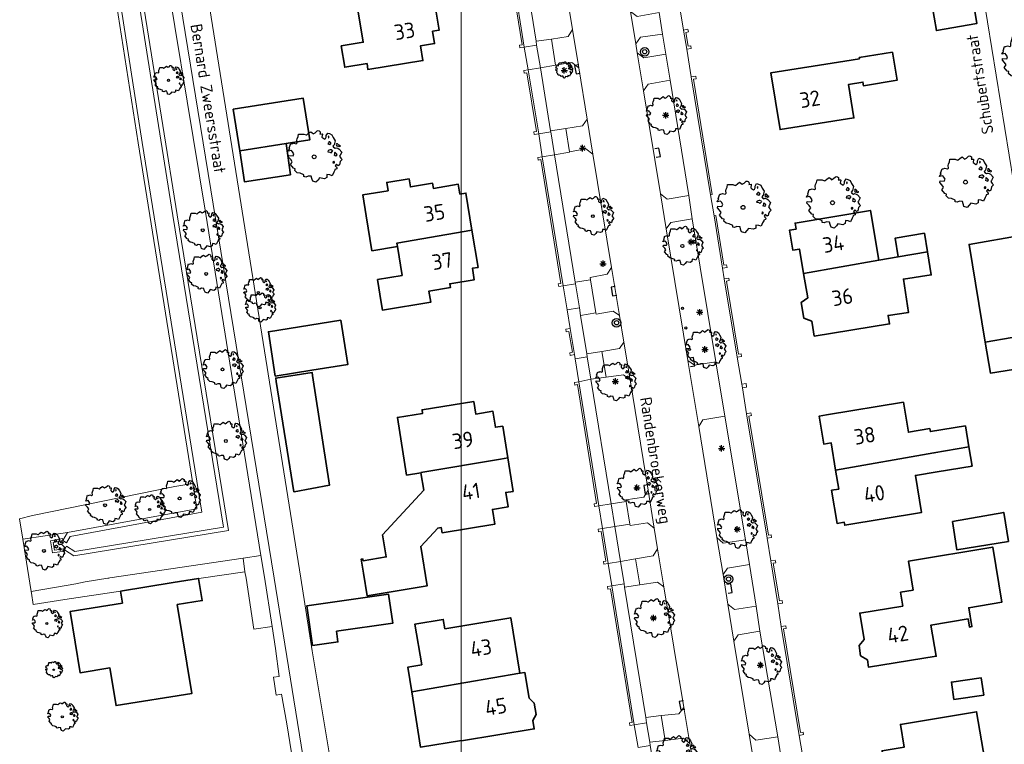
# Model space of a CAD drawing. Header units: metres. Extents: x 152391 to 157968, y 462336 to 467280.
# Tile 502 of 656: x 156110 to 156225, y 462981 to 463065. Entities that reach past the tile are written whole.
import ezdxf
from ezdxf.enums import TextEntityAlignment as Align

# ---------------------------------------------------------------- set-up
doc = ezdxf.new("R2010")
doc.units = ezdxf.units.M
doc.header["$LTSCALE"] = 0.75
doc.layers.get('0').update_dxf_attribs({"lineweight": 25})
for name, color, linetype, lineweight in [('B-GV-GR-BOOM-S', 252, 'Continuous', 25), ('B-RO-GR-BEPLANTING_CULTUUR_BODEMBEDEKKER-GV', 251, 'Continuous', 18), ('B-RO-GR-BEPLANTING_CULTUUR_BOSPLANTSOEN-GV', 251, 'Continuous', 18), ('B-RO-IE-TERREINAFSCHEIDING_KUNSTMATIG_MUUR-GV', 251, 'Continuous', 18), ('B-RO-OG-BEBOUWING-GV', 6, 'Continuous', 35), ('B-RO-OG-BEBOUWING-T18', 1, 'Continuous', 18), ('B-RO-OG-TERREIN_CULTUURSCHEIDING-GV', 251, 'Continuous', 18), ('B-RO-OG-WATER-GV', 251, 'Continuous', 18), ('B-RO-VH-VERHARDING_ASFALT-GV', 251, 'Continuous', 18), ('B-RO-VH-VERHARDING_BETONSTRAATSTEEN-GV', 251, 'Continuous', 18), ('B-RO-VH-VERHARDING_STRAATBAKSTEEN-GV', 251, 'Continuous', 18), ('B-RO-VH-VERHARDING_TEGEL-GV', 251, 'Continuous', 18), ('B-WE-OG-TOPOGRAFIE-T18', 1, 'Continuous', 18)]:
    doc.layers.add(name, color=color, linetype=linetype, lineweight=lineweight)
for name, color, linetype in [('S08_TROTTOIRKOLK', 251, 'Continuous'), ('TOPO_AFSLUITPAAL', 251, 'Continuous'), ('TOPO_BOOM', 251, 'Continuous'), ('TOPO_LICHTMAST', 251, 'Continuous')]:
    doc.layers.add(name, color=color, linetype=linetype)
doc.layers.add('X-XX-AL-TEKENBLAD_HULPLIJN-G', color=7, linetype='Continuous', lineweight=18, plot=False)
doc.styles.add('NLCS-ISO-M200-T18', font='NLCS-ISO.ttf', dxfattribs={"height": 360})

# ---------------------------------------------------------------- blocks, each defined once
blk = doc.blocks.new('Q26')
at = {"color": 0, "linetype": 'ByBlock'}
for p, q in [((-0.37, 0), (0.37, 0)), ((0.262, -0.262), (-0.261, 0.261)), ((0, -0.37), (0, 0.37))]:
    blk.add_line(p, q, dxfattribs=at)
blk.add_lwpolyline([(-0.261, -0.261), (0, 0), (0.261, 0.261)], dxfattribs=at)
blk = doc.blocks.new('Q21')
at = {"color": 0, "linetype": 'ByBlock'}
for radius in [0.5, 0.25]:
    blk.add_circle((0, 0), radius, dxfattribs=at)
blk = doc.blocks.new('S08')
at = {"color": 0, "linetype": 'ByBlock'}
blk.add_lwpolyline([(-0.5, 0), (-0.5, -0.5), (0.5, -0.5), (0.5, 0)], dxfattribs=at)
blk = doc.blocks.new('Q34')
at = {"color": 0, "linetype": 'ByBlock'}
blk.add_circle((0, 0), 0.125, dxfattribs=at)
blk = doc.blocks.new('SGR-BOOM_0_10')
at = {"linetype": 'Continuous'}
for p, q in [((-0.96, 0.21), (-0.93, 0.27)), ((-0.84, 0.23), (-0.96, 0.21)), ((-0.94, -0.02), (-0.94, 0.05)), ((-0.94, 0.05), (-0.78, 0.04)), ((-0.93, 0.27), (-0.9, 0.3)), ((-0.92, 0.33), (-0.86, 0.49)), ((-0.9, 0.3), (-0.92, 0.33)), ((-0.86, 0.49), (-0.82, 0.48)), ((-0.8, 0.19), (-0.84, 0.23)), ((-0.82, 0.48), (-0.75, 0.51)), ((-0.75, 0.1), (-0.8, 0.19)), ((-0.78, 0.04), (-0.75, 0.1)), ((-0.75, 0.51), (-0.66, 0.48)), ((-0.66, 0.48), (-0.63, 0.52)), ((-0.64, 0.61), (-0.62, 0.67)), ((-0.63, 0.52), (-0.64, 0.61)), ((-0.62, 0.67), (-0.59, 0.75)), ((-0.59, 0.75), (-0.57, 0.84)), ((-0.57, 0.84), (-0.38, 0.84)), ((-0.38, 0.84), (-0.29, 0.81)), ((-0.29, 0.81), (-0.26, 0.82)), ((-0.26, 0.82), (-0.21, 0.87)), ((-0.21, 0.87), (-0.13, 0.93)), ((-0.13, 0.93), (-0.07, 0.89)), ((-0.07, 0.89), (-0.04, 0.85)), ((-0.04, 0.85), (0.04, 0.89)), ((0.04, 0.89), (0.12, 0.96)), ((0.12, 0.96), (0.15, 0.97)), ((0.15, 0.97), (0.19, 0.95)), ((0.19, 0.95), (0.22, 0.93)), ((0.23, 0.86), (0.21, 0.84)), ((0.21, 0.84), (0.3, 0.85)), ((0.22, 0.93), (0.23, 0.86)), ((0.3, 0.83), (0.29, 0.72)), ((0.29, 0.72), (0.32, 0.7)), ((0.3, 0.85), (0.3, 0.83)), ((0.32, 0.7), (0.39, 0.65)), ((0.39, 0.65), (0.42, 0.68)), ((0.42, 0.68), (0.45, 0.72)), ((0.44, 0.79), (0.5, 0.88)), ((0.45, 0.72), (0.44, 0.79)), ((0.5, 0.88), (0.57, 0.86)), ((0.53, 0.51), (0.5, 0.49)), ((0.5, 0.49), (0.52, 0.46)), ((0.52, 0.23), (0.5, 0.19)), ((0.5, 0.19), (0.58, 0.18)), ((0.55, 0.77), (0.52, 0.75)), ((0.52, 0.75), (0.53, 0.7)), ((0.52, 0.46), (0.55, 0.47)), ((0.59, 0.26), (0.52, 0.23)), ((0.53, 0.7), (0.54, 0.7)), ((0.55, 0.55), (0.53, 0.51)), ((0.54, 0.71), (0.55, 0.77)), ((0.58, 0.55), (0.55, 0.55)), ((0.55, 0.47), (0.58, 0.44)), ((0.57, 0.86), (0.65, 0.82)), ((0.61, 0.53), (0.58, 0.55)), ((0.58, 0.44), (0.61, 0.47)), ((0.58, 0.18), (0.63, 0.14)), ((0.63, 0.26), (0.59, 0.26)), ((0.63, 0.49), (0.61, 0.53)), ((0.61, 0.47), (0.63, 0.49)), ((0.68, 0.22), (0.63, 0.26)), ((0.63, 0.14), (0.68, 0.21)), ((0.65, 0.82), (0.7, 0.71)), ((0.68, 0.21), (0.7, 0.23)), ((0.74, 0.45), (0.69, 0.39)), ((0.69, 0.39), (0.72, 0.35)), ((0.7, 0.71), (0.78, 0.59)), ((0.72, 0.35), (0.78, 0.32)), ((0.78, 0.59), (0.74, 0.45)), ((0.76, 0.1), (0.74, 0.06)), ((0.81, 0.03), (0.74, 0.06)), ((0.8, 0.13), (0.76, 0.17)), ((0.76, 0.17), (0.76, 0.13)), ((0.76, 0.13), (0.76, 0.1)), ((0.78, 0.32), (0.81, 0.33)), ((0.83, 0.11), (0.8, 0.13)), ((0.83, 0.48), (0.81, 0.46)), ((0.81, 0.46), (0.82, 0.42)), ((0.81, 0.33), (0.88, 0.32)), ((0.81, 0.03), (0.85, 0.08)), ((0.82, 0.42), (0.86, 0.39)), ((0.87, 0.48), (0.83, 0.48)), ((0.85, 0.08), (0.83, 0.11)), ((0.86, 0.41), (0.92, 0.38)), ((0.86, 0.39), (0.87, 0.41)), ((0.91, 0.43), (0.87, 0.48)), ((0.88, 0.32), (0.92, 0.29)), ((0.97, 0.4), (0.91, 0.43)), ((0.92, 0.38), (0.97, 0.4)), ((0.92, 0.29), (1.02, 0.18)), ((0.97, 0.06), (0.94, 0.02)), ((0.94, 0.02), (0.99, -0.05)), ((1.02, 0.18), (0.97, 0.06)), ((-0.87, -0.1), (-0.94, -0.02)), ((-0.81, -0.18), (-0.87, -0.1)), ((-0.87, -0.28), (-0.84, -0.24)), ((-0.76, -0.42), (-0.87, -0.28)), ((-0.84, -0.24), (-0.81, -0.18)), ((-0.7, -0.44), (-0.76, -0.42)), ((-0.72, -0.51), (-0.7, -0.44)), ((-0.62, -0.59), (-0.72, -0.51)), ((-0.51, -0.61), (-0.62, -0.59)), ((-0.38, -0.66), (-0.51, -0.61)), ((-0.38, -0.73), (-0.38, -0.66)), ((-0.31, -0.75), (-0.38, -0.73)), ((-0.23, -0.71), (-0.31, -0.75)), ((-0.11, -0.72), (-0.23, -0.71)), ((-0.09, -0.8), (-0.11, -0.72)), ((-0.07, -0.84), (-0.09, -0.8)), ((-0.05, -0.9), (-0.07, -0.84)), ((0.06, -0.94), (-0.05, -0.9)), ((0.14, -0.86), (0.06, -0.94)), ((0.2, -0.77), (0.14, -0.86)), ((0.38, -0.81), (0.2, -0.77)), ((0.47, -0.76), (0.38, -0.81)), ((0.47, -0.65), (0.47, -0.76)), ((0.58, -0.66), (0.47, -0.65)), ((0.66, -0.7), (0.58, -0.66)), ((0.72, -0.57), (0.66, -0.7)), ((0.72, -0.16), (0.7, -0.2)), ((0.7, -0.2), (0.7, -0.24)), ((0.71, -0.24), (0.75, -0.23)), ((0.75, -0.19), (0.72, -0.16)), ((0.76, -0.5), (0.72, -0.57)), ((0.75, -0.23), (0.75, -0.19)), ((0.77, -0.47), (0.76, -0.5)), ((0.83, -0.45), (0.77, -0.47)), ((0.82, -0.27), (0.78, -0.33)), ((0.78, -0.33), (0.8, -0.36)), ((0.8, -0.36), (0.84, -0.4)), ((0.89, -0.33), (0.82, -0.27)), ((0.84, -0.4), (0.83, -0.45)), ((0.93, -0.29), (0.89, -0.33)), ((0.95, -0.24), (0.93, -0.29)), ((0.97, -0.17), (0.95, -0.24)), ((1.04, -0.1), (0.97, -0.17)), ((0.99, -0.05), (1.04, -0.1))]:
    blk.add_line(p, q, dxfattribs=at)
blk.add_circle((0, 0), 0.0711, dxfattribs=at)
blk = doc.blocks.new('SGR-BOOM_21_30')
at = {"linetype": 'Continuous'}
for p, q in [((-1.13, 1.09), (-1.11, 1.19)), ((-1.11, 1.19), (-1.05, 1.33)), ((-1.05, 1.33), (-1.02, 1.5)), ((-1.02, 1.5), (-0.67, 1.5)), ((-0.67, 1.5), (-0.52, 1.43)), ((-0.52, 1.43), (-0.47, 1.45)), ((-0.47, 1.45), (-0.37, 1.55)), ((-0.37, 1.55), (-0.23, 1.65)), ((-0.23, 1.65), (-0.13, 1.58)), ((-0.13, 1.58), (-0.06, 1.52)), ((-0.06, 1.52), (0.07, 1.58)), ((0.07, 1.58), (0.2, 1.71)), ((0.2, 1.71), (0.26, 1.73)), ((0.26, 1.73), (0.33, 1.7)), ((0.33, 1.7), (0.39, 1.65)), ((0.4, 1.53), (0.38, 1.5)), ((0.38, 1.5), (0.53, 1.52)), ((0.39, 1.65), (0.4, 1.53)), ((0.54, 1.48), (0.51, 1.29)), ((0.51, 1.29), (0.57, 1.24)), ((0.53, 1.52), (0.54, 1.48)), ((0.57, 1.24), (0.69, 1.15)), ((0.69, 1.15), (0.75, 1.2)), ((0.75, 1.2), (0.8, 1.29)), ((0.79, 1.4), (0.89, 1.56)), ((0.8, 1.29), (0.79, 1.4)), ((0.89, 1.56), (1.02, 1.53)), ((0.97, 1.37), (0.93, 1.33)), ((0.93, 1.33), (0.95, 1.25)), ((0.95, 1.25), (0.96, 1.24)), ((0.96, 1.27), (0.97, 1.37)), ((1.02, 1.53), (1.16, 1.45)), ((1.16, 1.45), (1.25, 1.27)), ((1.25, 1.27), (1.38, 1.06)), ((-1.7, 0.37), (-1.66, 0.48)), ((-1.49, 0.41), (-1.7, 0.37)), ((-1.68, -0.03), (-1.67, 0.09)), ((-1.67, 0.09), (-1.39, 0.07)), ((-1.66, 0.48), (-1.6, 0.53)), ((-1.63, 0.58), (-1.53, 0.87)), ((-1.6, 0.53), (-1.63, 0.58)), ((-1.53, 0.87), (-1.46, 0.86)), ((-1.42, 0.33), (-1.49, 0.41)), ((-1.46, 0.86), (-1.34, 0.91)), ((-1.33, 0.18), (-1.42, 0.33)), ((-1.39, 0.07), (-1.33, 0.18)), ((-1.34, 0.91), (-1.18, 0.86)), ((-1.18, 0.86), (-1.12, 0.92)), ((-1.12, 0.92), (-1.13, 1.09)), ((0.94, 0.91), (0.89, 0.87)), ((0.89, 0.87), (0.93, 0.83)), ((0.93, 0.41), (0.89, 0.33)), ((0.89, 0.33), (1.03, 0.32)), ((0.93, 0.83), (0.98, 0.84)), ((1.05, 0.46), (0.93, 0.41)), ((0.97, 0.97), (0.94, 0.91)), ((1.03, 0.97), (0.97, 0.97)), ((0.98, 0.84), (1.03, 0.78)), ((1.08, 0.94), (1.03, 0.97)), ((1.03, 0.78), (1.08, 0.84)), ((1.03, 0.32), (1.11, 0.25)), ((1.11, 0.46), (1.05, 0.46)), ((1.12, 0.87), (1.08, 0.94)), ((1.08, 0.84), (1.12, 0.87)), ((1.22, 0.4), (1.11, 0.46)), ((1.11, 0.25), (1.2, 0.37)), ((1.2, 0.37), (1.24, 0.41)), ((1.32, 0.79), (1.23, 0.69)), ((1.23, 0.69), (1.27, 0.63)), ((1.27, 0.63), (1.38, 0.56)), ((1.34, 0.18), (1.31, 0.1)), ((1.43, 0.05), (1.31, 0.1)), ((1.38, 1.06), (1.32, 0.79)), ((1.36, 0.3), (1.34, 0.23)), ((1.34, 0.23), (1.34, 0.18)), ((1.43, 0.23), (1.36, 0.3)), ((1.38, 0.56), (1.44, 0.6)), ((1.47, 0.2), (1.43, 0.23)), ((1.43, 0.05), (1.51, 0.14)), ((1.47, 0.86), (1.44, 0.81)), ((1.44, 0.81), (1.46, 0.74)), ((1.44, 0.6), (1.57, 0.56)), ((1.46, 0.74), (1.53, 0.69)), ((1.54, 0.86), (1.47, 0.86)), ((1.51, 0.14), (1.47, 0.2)), ((1.53, 0.73), (1.64, 0.68)), ((1.53, 0.69), (1.54, 0.73)), ((1.62, 0.76), (1.54, 0.86)), ((1.57, 0.56), (1.64, 0.51)), ((1.73, 0.71), (1.62, 0.76)), ((1.64, 0.68), (1.73, 0.71)), ((1.64, 0.51), (1.81, 0.32)), ((1.72, 0.1), (1.67, 0.04)), ((1.67, 0.04), (1.76, -0.09)), ((1.81, 0.32), (1.72, 0.1)), ((-1.54, -0.18), (-1.68, -0.03)), ((-1.55, -0.51), (-1.49, -0.42)), ((-1.35, -0.75), (-1.55, -0.51)), ((-1.44, -0.32), (-1.54, -0.18)), ((-1.49, -0.42), (-1.44, -0.32)), ((-1.25, -0.78), (-1.35, -0.75)), ((-1.27, -0.9), (-1.25, -0.78)), ((-1.11, -1.05), (-1.27, -0.9)), ((-0.91, -1.08), (-1.11, -1.05)), ((-0.67, -1.18), (-0.91, -1.08)), ((1.29, -1.01), (1.18, -1.24)), ((1.29, -0.29), (1.24, -0.36)), ((1.24, -0.36), (1.25, -0.42)), ((1.26, -0.42), (1.33, -0.41)), ((1.33, -0.34), (1.29, -0.29)), ((1.36, -0.88), (1.29, -1.01)), ((1.33, -0.41), (1.33, -0.34)), ((1.37, -0.83), (1.36, -0.88)), ((1.48, -0.8), (1.37, -0.83)), ((1.46, -0.47), (1.39, -0.59)), ((1.39, -0.59), (1.43, -0.64)), ((1.43, -0.64), (1.5, -0.7)), ((1.58, -0.59), (1.46, -0.47)), ((1.5, -0.7), (1.48, -0.8)), ((1.66, -0.52), (1.58, -0.59)), ((1.68, -0.42), (1.66, -0.52)), ((1.72, -0.31), (1.68, -0.42)), ((1.84, -0.18), (1.72, -0.31)), ((1.76, -0.09), (1.84, -0.18)), ((-0.68, -1.29), (-0.67, -1.18)), ((-0.55, -1.33), (-0.68, -1.29)), ((-0.4, -1.26), (-0.55, -1.33)), ((-0.19, -1.28), (-0.4, -1.26)), ((-0.16, -1.43), (-0.19, -1.28)), ((-0.13, -1.49), (-0.16, -1.43)), ((-0.1, -1.61), (-0.13, -1.49)), ((0.11, -1.67), (-0.1, -1.61)), ((0.25, -1.52), (0.11, -1.67)), ((0.36, -1.38), (0.25, -1.52)), ((0.68, -1.44), (0.36, -1.38)), ((0.83, -1.36), (0.68, -1.44)), ((0.84, -1.16), (0.83, -1.36)), ((1.03, -1.18), (0.84, -1.16)), ((1.18, -1.24), (1.03, -1.18))]:
    blk.add_line(p, q, dxfattribs=at)
blk.add_circle((0, 0), 0.126, dxfattribs=at)
blk = doc.blocks.new('SGR-BOOM_31_50')
at = {"linetype": 'Continuous'}
for p, q in [((0.27, 2.28), (0.35, 2.31)), ((0.35, 2.31), (0.44, 2.26)), ((-2.18, 0.77), (-2.04, 1.17)), ((-2.04, 1.17), (-1.94, 1.14)), ((-1.94, 1.14), (-1.79, 1.21)), ((-1.79, 1.21), (-1.57, 1.14)), ((-1.57, 1.14), (-1.49, 1.23)), ((-1.51, 1.45), (-1.48, 1.58)), ((-1.49, 1.23), (-1.51, 1.45)), ((-1.48, 1.58), (-1.4, 1.78)), ((-1.4, 1.78), (-1.36, 2)), ((-1.36, 2), (-0.89, 2)), ((-0.89, 2), (-0.69, 1.91)), ((-0.69, 1.91), (-0.63, 1.93)), ((-0.63, 1.93), (-0.49, 2.06)), ((-0.49, 2.06), (-0.3, 2.2)), ((-0.3, 2.2), (-0.18, 2.11)), ((-0.18, 2.11), (-0.08, 2.02)), ((-0.08, 2.02), (0.09, 2.11)), ((0.09, 2.11), (0.27, 2.28)), ((0.44, 2.26), (0.52, 2.2)), ((0.54, 2.04), (0.51, 2)), ((0.51, 2), (0.71, 2.02)), ((0.52, 2.2), (0.54, 2.04)), ((0.72, 1.98), (0.68, 1.71)), ((0.68, 1.71), (0.75, 1.65)), ((0.71, 2.02), (0.72, 1.98)), ((0.75, 1.65), (0.92, 1.54)), ((0.92, 1.54), (1, 1.6)), ((1, 1.6), (1.06, 1.71)), ((1.05, 1.87), (1.19, 2.09)), ((1.06, 1.71), (1.05, 1.87)), ((1.19, 2.09), (1.36, 2.04)), ((1.25, 1.21), (1.19, 1.17)), ((1.19, 1.17), (1.23, 1.1)), ((1.3, 1.82), (1.23, 1.78)), ((1.23, 1.78), (1.27, 1.67)), ((1.3, 1.3), (1.25, 1.21)), ((1.27, 1.67), (1.28, 1.65)), ((1.28, 1.69), (1.3, 1.82)), ((1.37, 1.3), (1.3, 1.3)), ((1.36, 2.04), (1.54, 1.93)), ((1.44, 1.25), (1.37, 1.3)), ((1.5, 1.17), (1.44, 1.25)), ((1.44, 1.12), (1.5, 1.17)), ((1.54, 1.93), (1.67, 1.69)), ((1.67, 1.69), (1.84, 1.41)), ((1.84, 1.41), (1.76, 1.06)), ((-2.27, 0.49), (-2.21, 0.64)), ((-1.99, 0.55), (-2.27, 0.49)), ((-2.24, -0.04), (-2.22, 0.11)), ((-2.22, 0.11), (-1.85, 0.09)), ((-2.21, 0.64), (-2.13, 0.71)), ((-2.13, 0.71), (-2.18, 0.77)), ((-1.9, 0.44), (-1.99, 0.55)), ((-1.77, 0.25), (-1.9, 0.44)), ((-1.85, 0.09), (-1.77, 0.25)), ((1.23, 0.55), (1.19, 0.44)), ((1.19, 0.44), (1.37, 0.42)), ((1.23, 1.1), (1.31, 1.12)), ((1.4, 0.62), (1.23, 0.55)), ((1.31, 1.12), (1.37, 1.03)), ((1.37, 1.03), (1.44, 1.12)), ((1.37, 0.42), (1.48, 0.33)), ((1.48, 0.62), (1.4, 0.62)), ((1.62, 0.53), (1.48, 0.62)), ((1.48, 0.33), (1.61, 0.49)), ((1.61, 0.49), (1.65, 0.55)), ((1.76, 1.06), (1.64, 0.93)), ((1.64, 0.93), (1.7, 0.84)), ((1.7, 0.84), (1.84, 0.75)), ((1.79, 0.25), (1.75, 0.14)), ((1.91, 0.07), (1.75, 0.14)), ((1.81, 0.4), (1.79, 0.31)), ((1.79, 0.31), (1.79, 0.25)), ((1.9, 0.31), (1.81, 0.4)), ((1.84, 0.75), (1.92, 0.79)), ((1.96, 0.27), (1.9, 0.31)), ((1.91, 0.07), (2.01, 0.18)), ((1.96, 1.14), (1.92, 1.08)), ((1.92, 1.08), (1.95, 0.99)), ((1.92, 0.79), (2.09, 0.75)), ((1.95, 0.99), (2.04, 0.93)), ((2.06, 1.14), (1.96, 1.14)), ((2.01, 0.18), (1.96, 0.27)), ((2.04, 0.97), (2.18, 0.9)), ((2.04, 0.93), (2.06, 0.97)), ((2.16, 1.01), (2.06, 1.14)), ((2.09, 0.75), (2.18, 0.68)), ((2.3, 0.95), (2.16, 1.01)), ((2.18, 0.9), (2.3, 0.95)), ((2.18, 0.68), (2.41, 0.42)), ((2.29, 0.14), (2.23, 0.05)), ((2.23, 0.05), (2.35, -0.13)), ((2.41, 0.42), (2.29, 0.14)), ((-2.05, -0.24), (-2.24, -0.04)), ((-2.07, -0.67), (-1.99, -0.56)), ((-1.8, -1), (-2.07, -0.67)), ((-1.91, -0.43), (-2.05, -0.24)), ((-1.99, -0.56), (-1.91, -0.43)), ((-1.67, -1.05), (-1.8, -1)), ((-1.7, -1.2), (-1.67, -1.05)), ((1.72, -0.39), (1.65, -0.48)), ((1.65, -0.48), (1.67, -0.56)), ((1.68, -0.56), (1.78, -0.54)), ((1.78, -0.45), (1.72, -0.39)), ((1.78, -0.54), (1.78, -0.45)), ((1.82, -1.11), (1.81, -1.18)), ((1.98, -1.07), (1.82, -1.11)), ((1.95, -0.63), (1.85, -0.78)), ((1.85, -0.78), (1.9, -0.85)), ((1.9, -0.85), (1.99, -0.94)), ((2.1, -0.78), (1.95, -0.63)), ((1.99, -0.94), (1.98, -1.07)), ((2.21, -0.7), (2.1, -0.78)), ((2.24, -0.56), (2.21, -0.7)), ((2.29, -0.41), (2.24, -0.56)), ((2.46, -0.24), (2.29, -0.41)), ((2.35, -0.13), (2.46, -0.24)), ((-1.48, -1.4), (-1.7, -1.2)), ((-1.22, -1.44), (-1.48, -1.4)), ((-0.89, -1.57), (-1.22, -1.44)), ((-0.91, -1.72), (-0.89, -1.57)), ((-0.73, -1.77), (-0.91, -1.72)), ((-0.53, -1.68), (-0.73, -1.77)), ((-0.25, -1.7), (-0.53, -1.68)), ((-0.21, -1.9), (-0.25, -1.7)), ((-0.18, -1.99), (-0.21, -1.9)), ((-0.13, -2.14), (-0.18, -1.99)), ((0.15, -2.23), (-0.13, -2.14)), ((0.34, -2.03), (0.15, -2.23)), ((0.47, -1.83), (0.34, -2.03)), ((0.91, -1.92), (0.47, -1.83)), ((1.11, -1.81), (0.91, -1.92)), ((1.13, -1.55), (1.11, -1.81)), ((1.37, -1.57), (1.13, -1.55)), ((1.58, -1.66), (1.37, -1.57)), ((1.72, -1.35), (1.58, -1.66)), ((1.81, -1.18), (1.72, -1.35))]:
    blk.add_line(p, q, dxfattribs=at)
blk.add_circle((0, 0), 0.169, dxfattribs=at)
blk = doc.blocks.new('SGR-BOOM_50_100')
at = {"linetype": 'Continuous'}
for p, q in [((-1.97, 2.11), (-1.87, 2.37)), ((-1.87, 2.37), (-1.81, 2.66)), ((-1.81, 2.66), (-1.19, 2.66)), ((-1.19, 2.66), (-0.92, 2.55)), ((-0.92, 2.55), (-0.84, 2.58)), ((-0.84, 2.58), (-0.65, 2.75)), ((-0.65, 2.75), (-0.4, 2.93)), ((-0.4, 2.93), (-0.24, 2.81)), ((-0.24, 2.81), (-0.11, 2.69)), ((-0.11, 2.69), (0.12, 2.81)), ((0.12, 2.81), (0.36, 3.04)), ((0.36, 3.04), (0.47, 3.07)), ((0.47, 3.07), (0.59, 3.02)), ((0.59, 3.02), (0.69, 2.93)), ((0.72, 2.72), (0.67, 2.66)), ((0.67, 2.66), (0.94, 2.69)), ((0.69, 2.93), (0.72, 2.72)), ((0.96, 2.64), (0.9, 2.29)), ((0.94, 2.69), (0.96, 2.64)), ((1.4, 2.49), (1.58, 2.78)), ((1.42, 2.29), (1.4, 2.49)), ((1.58, 2.78), (1.81, 2.72)), ((1.73, 2.43), (1.65, 2.37)), ((1.65, 2.37), (1.69, 2.23)), ((1.71, 2.26), (1.73, 2.43)), ((1.81, 2.72), (2.06, 2.58)), ((2.06, 2.58), (2.22, 2.26)), ((-2.9, 1.03), (-2.72, 1.56)), ((-2.72, 1.56), (-2.59, 1.53)), ((-2.59, 1.53), (-2.39, 1.61)), ((-2.39, 1.61), (-2.1, 1.53)), ((-2.1, 1.53), (-1.99, 1.64)), ((-2.01, 1.93), (-1.97, 2.11)), ((-1.99, 1.64), (-2.01, 1.93)), ((0.9, 2.29), (1, 2.2)), ((1, 2.2), (1.23, 2.05)), ((1.23, 2.05), (1.34, 2.14)), ((1.34, 2.14), (1.42, 2.29)), ((1.67, 1.61), (1.58, 1.56)), ((1.58, 1.56), (1.65, 1.47)), ((1.65, 1.47), (1.75, 1.5)), ((1.73, 1.73), (1.67, 1.61)), ((1.69, 2.23), (1.71, 2.2)), ((1.83, 1.73), (1.73, 1.73)), ((1.75, 1.5), (1.83, 1.38)), ((1.91, 1.67), (1.83, 1.73)), ((1.83, 1.38), (1.91, 1.5)), ((2, 1.56), (1.91, 1.67)), ((1.91, 1.5), (2, 1.56)), ((2.35, 1.41), (2.18, 1.23)), ((2.18, 1.23), (2.27, 1.12)), ((2.22, 2.26), (2.45, 1.88)), ((2.45, 1.88), (2.35, 1.41)), ((2.62, 1.53), (2.56, 1.44)), ((2.56, 1.44), (2.6, 1.32)), ((2.6, 1.32), (2.72, 1.23)), ((2.74, 1.53), (2.62, 1.53)), ((2.72, 1.29), (2.91, 1.2)), ((2.72, 1.23), (2.74, 1.29)), ((2.89, 1.35), (2.74, 1.53)), ((3.07, 1.26), (2.89, 1.35)), ((2.91, 1.2), (3.07, 1.26)), ((-3.03, 0.65), (-2.94, 0.85)), ((-2.65, 0.74), (-3.03, 0.65)), ((-2.99, -0.05), (-2.96, 0.15)), ((-2.96, 0.15), (-2.47, 0.12)), ((-2.94, 0.85), (-2.84, 0.94)), ((-2.84, 0.94), (-2.9, 1.03)), ((-2.53, 0.59), (-2.65, 0.74)), ((-2.37, 0.33), (-2.53, 0.59)), ((-2.47, 0.12), (-2.37, 0.33)), ((1.65, 0.74), (1.58, 0.59)), ((1.58, 0.59), (1.83, 0.56)), ((1.87, 0.82), (1.65, 0.74)), ((1.83, 0.56), (1.98, 0.45)), ((1.98, 0.82), (1.87, 0.82)), ((2.16, 0.71), (1.98, 0.82)), ((1.98, 0.45), (2.14, 0.65)), ((2.14, 0.65), (2.2, 0.74)), ((2.27, 1.12), (2.45, 1)), ((2.39, 0.33), (2.33, 0.18)), ((2.55, 0.09), (2.33, 0.18)), ((2.41, 0.53), (2.39, 0.42)), ((2.39, 0.42), (2.39, 0.33)), ((2.53, 0.42), (2.41, 0.53)), ((2.45, 1), (2.56, 1.06)), ((2.62, 0.36), (2.53, 0.42)), ((2.55, 0.09), (2.68, 0.24)), ((2.56, 1.06), (2.78, 1)), ((2.68, 0.24), (2.62, 0.36)), ((2.78, 1), (2.91, 0.91)), ((2.91, 0.91), (3.22, 0.56)), ((3.05, 0.18), (2.97, 0.07)), ((2.97, 0.07), (3.13, -0.17)), ((3.22, 0.56), (3.05, 0.18)), ((-2.74, -0.31), (-2.99, -0.05)), ((-2.76, -0.9), (-2.65, -0.75)), ((-2.41, -1.34), (-2.76, -0.9)), ((-2.55, -0.58), (-2.74, -0.31)), ((-2.65, -0.75), (-2.55, -0.58)), ((2.29, -0.52), (2.2, -0.64)), ((2.2, -0.64), (2.22, -0.75)), ((2.25, -0.75), (2.37, -0.72)), ((2.37, -0.61), (2.29, -0.52)), ((2.37, -0.72), (2.37, -0.61)), ((2.6, -0.84), (2.47, -1.04)), ((2.47, -1.04), (2.53, -1.13)), ((2.53, -1.13), (2.66, -1.25)), ((2.8, -1.04), (2.6, -0.84)), ((2.95, -0.93), (2.8, -1.04)), ((2.99, -0.75), (2.95, -0.93)), ((3.05, -0.55), (2.99, -0.75)), ((3.28, -0.31), (3.05, -0.55)), ((3.13, -0.17), (3.28, -0.31)), ((-2.22, -1.39), (-2.41, -1.34)), ((-2.26, -1.6), (-2.22, -1.39)), ((-1.97, -1.86), (-2.26, -1.6)), ((-1.62, -1.92), (-1.97, -1.86)), ((-1.19, -2.1), (-1.62, -1.92)), ((-1.21, -2.3), (-1.19, -2.1)), ((-0.98, -2.36), (-1.21, -2.3)), ((-0.71, -2.24), (-0.98, -2.36)), ((-0.34, -2.27), (-0.71, -2.24)), ((-0.28, -2.53), (-0.34, -2.27)), ((1.5, -2.07), (1.48, -2.42)), ((1.83, -2.1), (1.5, -2.07)), ((2.1, -2.21), (1.83, -2.1)), ((2.29, -1.8), (2.1, -2.21)), ((2.41, -1.57), (2.29, -1.8)), ((2.43, -1.48), (2.41, -1.57)), ((2.64, -1.42), (2.43, -1.48)), ((2.66, -1.25), (2.64, -1.42)), ((-0.24, -2.65), (-0.28, -2.53)), ((-0.17, -2.85), (-0.24, -2.65)), ((0.2, -2.97), (-0.17, -2.85)), ((0.45, -2.71), (0.2, -2.97)), ((0.63, -2.45), (0.45, -2.71)), ((1.21, -2.56), (0.63, -2.45)), ((1.48, -2.42), (1.21, -2.56))]:
    blk.add_line(p, q, dxfattribs=at)
blk.add_circle((0, 0), 0.225, dxfattribs=at)

msp = doc.modelspace()

# ---------------------------------------------------------------- linework, layer by layer
at = {"layer": 'B-RO-GR-BEPLANTING_CULTUUR_BODEMBEDEKKER-GV'}
msp.add_lwpolyline([(156115.81, 463005.32), (156130.93, 463008.08), (156130.45, 463011.04), (156128.33, 463010.69), (156111.71, 463007.32), (156110.22, 463006.91), (156110.6, 463004.53)], close=True, dxfattribs=at)
at = {"layer": 'B-RO-GR-BEPLANTING_CULTUUR_BOSPLANTSOEN-GV'}
msp.add_lwpolyline([(156226.12, 463080.04), (156226.12, 463080.04), (156226.04, 463080.02), (156225.12, 463079.87), (156226.98, 463068.81), (156224.3, 463068.33), (156222.78, 463068.06), (156227.32, 463040.01), (156232.7, 463040.89)], dxfattribs=at)
at = {"layer": 'B-RO-IE-TERREINAFSCHEIDING_KUNSTMATIG_MUUR-GV'}
for points in [[(156166.72, 463077.27), (156166.64, 463077.26), (156166.21, 463077.19), (156166.26, 463076.88), (156166.56, 463076.93), (156168.91, 463062.26), (156168.6, 463062.21), (156168.65, 463061.9), (156169.17, 463061.98)], [(156188.31, 463062.07), (156188.03, 463063.7), (156188.34, 463063.76), (156188.28, 463064.06), (156187.77, 463063.97), (156188.16, 463061.73), (156188.67, 463061.82), (156188.62, 463062.12)], [(156170.85, 463051.86), (156169.61, 463059.32), (156169.1, 463059.24), (156169.15, 463058.93), (156169.45, 463058.98), (156170.59, 463052.13), (156170.29, 463052.08), (156170.34, 463051.77)], [(156188.68, 463058.51), (156190.91, 463044.74), (156191.12, 463044.77), (156188.94, 463058.24), (156189.24, 463058.29), (156189.2, 463058.59)], [(156173.7, 463034.12), (156171.25, 463049.18), (156170.74, 463049.09), (156170.79, 463048.79), (156171.1, 463048.84), (156173.44, 463034.4), (156173.14, 463034.35), (156173.19, 463034.04)], [(156191.33, 463042.27), (156192.34, 463036.18), (156192.85, 463036.26), (156192.8, 463036.57), (156192.49, 463036.52), (156191.53, 463042.31)], [(156194.04, 463025.79), (156194.55, 463025.88), (156194.51, 463026.18), (156194.2, 463026.13), (156192.79, 463034.66), (156193.1, 463034.72), (156193.05, 463035.02), (156192.53, 463034.94)], [(156174.38, 463028.79), (156174.78, 463026.35), (156174.47, 463026.3), (156174.52, 463025.99), (156175.03, 463026.08), (156174.53, 463029.13), (156174.02, 463029.04), (156174.07, 463028.74)], [(156177.88, 463008.43), (156175.53, 463022.92), (156175.02, 463022.83), (156175.07, 463022.53), (156175.38, 463022.58), (156177.62, 463008.7), (156177.32, 463008.65), (156177.36, 463008.35)], [(156195.13, 463022.3), (156195.07, 463022.72), (156194.57, 463022.64), (156194.64, 463022.22)], [(156197.69, 463005), (156195.39, 463018.91), (156195.69, 463018.97), (156195.64, 463019.27), (156195.13, 463019.19), (156197.53, 463004.66), (156198.05, 463004.74), (156197.99, 463005.05)], [(156178.14, 463005.45), (156178.71, 463001.99), (156178.41, 463001.94), (156178.46, 463001.64), (156178.97, 463001.72), (156178.3, 463005.79), (156177.79, 463005.71), (156177.84, 463005.4)], [(156198.98, 462997.34), (156198.25, 463001.74), (156198.55, 463001.79), (156198.49, 463002.09), (156197.95, 463002), (156198.78, 462996.99), (156199.34, 462997.08), (156199.29, 462997.39)], [(156179.38, 462999.08), (156178.87, 462999), (156178.92, 462998.69), (156179.22, 462998.74), (156181.75, 462983.15), (156181.44, 462983.1), (156181.49, 462982.79), (156182.01, 462982.88)], [(156201.45, 462981.98), (156199.44, 462994.08), (156199.75, 462994.13), (156199.7, 462994.44), (156199.18, 462994.35), (156201.29, 462981.64), (156201.8, 462981.73), (156201.75, 462982.03)]]:
    msp.add_lwpolyline(points, close=True, dxfattribs=at)
at = {"layer": 'B-RO-OG-BEBOUWING-GV'}
for points in [[(156158.59, 463067.73), (156149.73, 463066.31), (156150.35, 463062.54), (156147.79, 463062.12), (156148.2, 463059.62), (156150.8, 463060.05), (156150.91, 463059.36), (156157.32, 463060.41), (156157.04, 463062.11), (156158.68, 463062.38), (156158.45, 463063.82), (156159.22, 463063.95)], [(156221.51, 463067.85), (156218.43, 463067.32), (156216.77, 463067.04), (156217.3, 463063.9), (156222.04, 463064.74)], [(156212.18, 463061.39), (156208.3, 463060.75), (156208.32, 463060.61), (156206.62, 463060.34), (156197.98, 463058.99), (156199.05, 463052.34), (156207.68, 463053.72), (156207.05, 463057.63), (156208.72, 463057.9), (156208.79, 463057.47), (156212.72, 463058.11)], [(156135.92, 463049.86), (156141.37, 463050.72), (156144.11, 463051.15), (156143.35, 463056.01), (156135.16, 463054.72)], [(156141.37, 463050.72), (156135.92, 463049.86), (156136.5, 463046.24), (156141.85, 463047.07)], [(156154.28, 463039.1), (156163.05, 463040.6), (156162.35, 463044.93), (156161.64, 463044.82), (156161.45, 463045.96), (156158.56, 463045.49), (156158.46, 463046.08), (156155.86, 463045.66), (156155.71, 463046.6), (156153.1, 463046.18), (156153.26, 463045.21), (156150.3, 463044.73), (156150.69, 463042.3), (156151.36, 463038.21), (156154.34, 463038.69)], [(156201.8, 463035.54), (156210.57, 463037.12), (156209.59, 463042.92), (156200.8, 463041.44), (156200.92, 463040.73), (156200.14, 463040.6), (156200.53, 463038.28), (156201.31, 463038.41)], [(156163.05, 463040.6), (156154.28, 463039.1), (156154.34, 463038.69), (156154.89, 463035.32), (156152.02, 463034.85), (156152.46, 463032.17), (156152.59, 463031.28), (156158.24, 463032.2), (156158.03, 463033.49), (156160.54, 463033.9), (156160.46, 463034.36), (156163.33, 463034.83), (156163.11, 463036.17), (156163.76, 463036.27)], [(156212.86, 463037.51), (156216.27, 463038.08), (156215.9, 463040.24), (156212.49, 463039.66)], [(156229.31, 463028.62), (156227.32, 463040.01), (156221.13, 463038.94), (156223.02, 463027.53)], [(156216.27, 463038.08), (156212.86, 463037.51), (156210.57, 463037.12), (156201.8, 463035.54), (156202.27, 463032.71), (156201.52, 463032.17), (156201.83, 463030.32), (156202.74, 463029.97), (156202.86, 463029.24), (156203.03, 463028.25), (156211.83, 463029.66), (156211.67, 463030.66), (156214.05, 463031.01), (156213.45, 463034.9), (156216.7, 463035.38)], [(156140.07, 463023.57), (156144.34, 463024.25), (156148.57, 463024.93), (156147.73, 463030.09), (156139.28, 463028.75), (156139.27, 463028.75)], [(156223.02, 463027.53), (156223.62, 463023.93), (156229.96, 463024.93), (156229.31, 463028.62)], [(156142.27, 463010.07), (156146.43, 463010.85), (156144.44, 463023.63), (156144.38, 463024.01), (156140.13, 463023.34), (156140.2, 463022.94), (156142.26, 463010.07)], [(156157.1, 463012.29), (156157.1, 463012.32), (156166.39, 463013.89), (156167.24, 463014.02), (156166.65, 463017.73), (156165.8, 463017.6), (156165.5, 463019.47), (156163.5, 463019.15), (156163.27, 463020.6), (156157.22, 463019.64), (156157.29, 463019.21), (156154.35, 463018.75), (156155.42, 463012.02)], [(156205.54, 463012.61), (156217.01, 463014.6), (156221.1, 463015.31), (156220.69, 463017.76), (156216.6, 463017.09), (156216.54, 463017.44), (156214.03, 463017.02), (156213.45, 463020.52), (156204.48, 463019.04), (156203.63, 463018.9), (156204.17, 463015.63), (156205.02, 463015.77)], [(156221.1, 463015.31), (156217.01, 463014.6), (156205.54, 463012.61), (156205.91, 463010.39), (156205.07, 463010.25), (156205.71, 463006.38), (156206.55, 463006.52), (156206.61, 463006.17), (156215.58, 463007.66), (156214.86, 463011.98), (156217.38, 463012.4), (156221.47, 463013.07)], [(156166.39, 463013.89), (156157.1, 463012.32), (156157.1, 463012.29), (156157.42, 463010.28), (156152.61, 463005.05), (156153.04, 463002.46), (156150.35, 463002.02), (156150.32, 463002.22), (156150.11, 463002.19), (156150.38, 463000.59), (156150.81, 462997.94), (156157.84, 462999.1), (156157.08, 463003.69), (156159.05, 463005.83), (156159.46, 463005.9), (156159.56, 463005.3), (156165.72, 463006.28), (156165.45, 463008.01), (156167.28, 463008.3), (156167.01, 463009.99), (156167.86, 463010.12), (156167.24, 463014.02)], [(156219.18, 463006.62), (156219.71, 463003.28), (156225.72, 463004.28), (156225.18, 463007.67)], [(156213.1, 462998.34), (156213.37, 462996.73), (156208.36, 462995.92), (156208.86, 462992.82), (156208.28, 462992.14), (156208.46, 462990.94), (156209.24, 462990.45), (156209.38, 462989.59), (156217.28, 462990.87), (156216.67, 462994.51), (156221, 462995.24), (156221.16, 462994.28), (156221.46, 462994.33), (156221.09, 462996.54), (156224.97, 462997.19), (156223.89, 463003.62), (156214.03, 463001.97), (156214.59, 462998.59)], [(156128.16, 462999.47), (156122, 462998.47), (156122.23, 462997.08), (156116.11, 462996.08), (156117.28, 462988.94), (156120.77, 462989.52), (156121.48, 462985.12), (156130.33, 462986.51), (156128.63, 462996.91), (156131.54, 462997.38), (156131.12, 462999.96)], [(156147.22, 462993.79), (156153.8, 462994.72), (156153.32, 462998.12), (156143.77, 462996.77), (156144.43, 462992.13), (156147.14, 462992.52), (156147.4, 462992.55)], [(156156.04, 462986.71), (156168.66, 462988.9), (156167.58, 462995.37), (156159.89, 462994.08), (156159.71, 462995.17), (156156.4, 462994.62), (156157.19, 462989.89), (156155.81, 462989.65), (156155.58, 462989.61)], [(156168.66, 462988.9), (156156.04, 462986.71), (156157.06, 462980.26), (156161.82, 462981.04), (156161.83, 462980.99), (156170.33, 462982.4), (156170.16, 462983.39), (156170.56, 462984.08), (156170.34, 462985.4), (156169.73, 462986), (156169.23, 462988.99)], [(156219.35, 462985.84), (156222.83, 462986.34), (156222.54, 462988.35), (156219.07, 462987.85)], [(156220.63, 462974.87), (156223.56, 462975.35), (156222, 462984.39), (156213.1, 462982.92), (156213.54, 462980.26), (156210.96, 462979.84), (156211.52, 462976.45), (156211.1, 462975.92), (156211.29, 462974.76), (156211.86, 462974.4), (156212.03, 462973.42), (156220.64, 462974.85)]]:
    msp.add_lwpolyline(points, close=True, dxfattribs=at)
at = {"layer": 'B-RO-OG-TERREIN_CULTUURSCHEIDING-GV'}
msp.add_lwpolyline([(156123.61, 463073.72), (156128.62, 463042.41), (156134.6, 463005.55), (156116.56, 463002.6), (156115.45, 463003.29), (156115.47, 463003.16), (156114.05, 463002.95), (156113.94, 463003.65), (156113.83, 463004.35), (156115.21, 463004.63), (156115.26, 463004.37), (156115.81, 463005.32), (156110.6, 463004.53), (156111.57, 462998.44), (156116.77, 462999.32), (156117.87, 462999.56), (156120.5, 462999.98), (156120.62, 463000), (156120.75, 463000.02), (156136.31, 463002.32), (156138.39, 463002.63), (156131.93, 463042.71), (156126.2, 463077.37)], dxfattribs=at)
for points in [[(156172.33, 463062.91), (156174.29, 463063.2), (156174.8, 463064.02), (156172.63, 463077.19), (156171.89, 463077.81), (156169.98, 463077.51), (156168.21, 463077.23), (156170.54, 463062.65)], [(156115.26, 463004.37), (156115.7, 463004.12), (156116.12, 463004.87), (156131.5, 463007.68), (156124.54, 463050.86), (156121.04, 463073.32), (156120.54, 463073.24), (156124.05, 463050.79), (156130.45, 463011.04), (156130.93, 463008.08), (156115.81, 463005.32)], [(156115.45, 463003.29), (156116.56, 463002.6), (156134.6, 463005.55), (156128.62, 463042.41), (156123.61, 463073.72), (156123.12, 463073.65), (156128.13, 463042.33), (156134.03, 463005.96), (156116.66, 463003.12), (156115.71, 463003.71)], [(156182.2, 463062.36), (156182.37, 463061.31), (156183.15, 463060.73), (156185.7, 463061.15), (156185.32, 463063.5), (156182.73, 463063.12)], [(156172.81, 463059.85), (156171.05, 463059.54), (156172.24, 463052.2), (156174.01, 463052.48), (156175.98, 463052.79), (156176.5, 463053.58), (156175.53, 463059.55), (156174.73, 463060.17)], [(156185.06, 463044.86), (156185.84, 463044.23), (156188.39, 463044.65), (156186.2, 463058.11), (156183.62, 463057.65), (156183.09, 463056.89)], [(156177.18, 463049.47), (156176.35, 463050.09), (156174.45, 463049.75), (156174.45, 463049.7), (156172.7, 463049.41), (156175.12, 463034.52), (156176.9, 463034.83), (156176.86, 463035.1), (156178.86, 463035.47), (156179.36, 463036.27)], [(156185.74, 463040.77), (156188.27, 463025.4), (156189.06, 463024.85), (156191.56, 463025.24), (156188.77, 463041.95), (156186.27, 463041.52)], [(156177.53, 463030.97), (156175.74, 463030.66), (156176.47, 463026.17), (156178.24, 463026.46), (156180.29, 463026.8), (156180.78, 463027.54), (156180.29, 463030.65), (156179.55, 463031.17), (156177.56, 463030.8)], [(156178.74, 463023.46), (156176.95, 463023.21), (156179.3, 463008.66), (156181.07, 463008.95), (156181.04, 463009.13), (156183.15, 463009.44), (156183.64, 463010.25), (156181.52, 463023.14), (156180.77, 463023.74)], [(156194.99, 463004.48), (156192.61, 463018.88), (156190.02, 463018.48), (156189.55, 463017.71), (156191.64, 463004.74), (156192.4, 463004.07)], [(156184.74, 463003.43), (156184.35, 463005.83), (156183.55, 463006.46), (156181.55, 463006.12), (156181.51, 463006.31), (156179.73, 463006.03), (156180.39, 463001.95), (156182.14, 463002.25), (156184.23, 463002.6)], [(156192.38, 463000.41), (156192.95, 462996.96), (156193.74, 462996.34), (156196.26, 462996.71), (156195.48, 463001.57), (156192.89, 463001.14)], [(156180.89, 462998.92), (156183.35, 462983.74), (156185.15, 462983.94), (156187.23, 462984.16), (156187.81, 462984.9), (156185.48, 462998.96), (156184.72, 462999.54), (156182.67, 462999.21)], [(156193.63, 462992.64), (156195.43, 462981.78), (156196.21, 462981.09), (156198.79, 462981.47), (156196.7, 462993.82), (156194.15, 462993.38)], [(156183.89, 462980.46), (156184.33, 462977.78), (156186.13, 462978.05), (156188.25, 462978.36), (156188.77, 462979.15), (156188.51, 462980.68), (156187.75, 462981.3), (156185.62, 462981.04), (156183.83, 462980.83)]]:
    msp.add_lwpolyline(points, close=True, dxfattribs=at)
at = {"layer": 'B-RO-OG-WATER-GV'}
msp.add_lwpolyline([(156115.26, 463004.37), (156114.13, 463004.14), (156114.27, 463003.25), (156115.43, 463003.42), (156115.45, 463003.29), (156115.71, 463003.71), (156116.66, 463003.12), (156134.03, 463005.96), (156128.13, 463042.33), (156123.12, 463073.65), (156122.08, 463073.48), (156121.04, 463073.32), (156124.54, 463050.86), (156131.5, 463007.68), (156116.12, 463004.87), (156115.7, 463004.12)], close=True, dxfattribs=at)
at = {"layer": 'B-RO-VH-VERHARDING_ASFALT-GV'}
for points in [[(156172.63, 463077.19), (156174.8, 463064.02), (156175.53, 463059.55), (156176.5, 463053.58), (156177.18, 463049.47), (156179.36, 463036.27), (156180.29, 463030.65), (156180.78, 463027.54), (156181.52, 463023.14), (156183.64, 463010.25), (156184.35, 463005.83), (156184.74, 463003.43), (156185.48, 462998.96), (156187.81, 462984.9), (156188.51, 462980.68), (156188.77, 462979.15)], [(156196.33, 462976.35), (156195.43, 462981.78), (156193.63, 462992.64), (156192.95, 462996.96), (156192.38, 463000.41), (156191.64, 463004.74), (156189.55, 463017.71), (156188.27, 463025.4), (156185.74, 463040.77), (156185.06, 463044.86), (156183.09, 463056.89), (156182.37, 463061.31), (156182.2, 463062.36), (156181.58, 463066.15)]]:
    msp.add_lwpolyline(points, dxfattribs=at)
at = {"layer": 'B-RO-VH-VERHARDING_BETONSTRAATSTEEN-GV'}
msp.add_lwpolyline([(156147.72, 462951.86), (156139.95, 463000), (156127.47, 463076.38), (156127.28, 463077.54), (156126.2, 463077.37), (156131.93, 463042.71), (156138.39, 463002.63), (156138.83, 463000.12), (156139.71, 462994.35), (156140.1, 462991.77), (156140.54, 462988.52), (156139.87, 462988.42), (156140.19, 462986.33), (156140.82, 462986.43), (156141.41, 462982.98), (156141.98, 462979.62)], dxfattribs=at)
msp.add_lwpolyline([(156147.81, 462971.17), (156147.74, 462971.16), (156147.39, 462973.62), (156146.93, 462976.34), (156144.39, 462991.5), (156143.08, 463000), (156130.77, 463076.93), (156127.47, 463076.38), (156139.95, 463000), (156147.72, 462951.86), (156147.95, 462950.47), (156148.01, 462950.09), (156151.19, 462950.65), (156151.14, 462951.01), (156150.9, 462952.46), (156149.11, 462963.51)], close=True, dxfattribs=at)
at = {"layer": 'B-RO-VH-VERHARDING_STRAATBAKSTEEN-GV'}
for points in [[(156184.91, 463066), (156182.34, 463065.53), (156181.58, 463066.15), (156182.2, 463062.36), (156182.73, 463063.12), (156185.32, 463063.5)], [(156175.53, 463059.55), (156174.8, 463064.02), (156174.29, 463063.2), (156172.33, 463062.91), (156172.81, 463059.85), (156174.73, 463060.17)], [(156169.17, 463061.98), (156169.61, 463059.32), (156171.05, 463059.54), (156170.61, 463062.22)], [(156183.09, 463056.89), (156183.62, 463057.65), (156186.2, 463058.11), (156185.7, 463061.15), (156183.15, 463060.73), (156182.37, 463061.31)], [(156174.45, 463049.75), (156176.35, 463050.09), (156177.18, 463049.47), (156176.5, 463053.58), (156175.98, 463052.79), (156174.01, 463052.48)], [(156170.85, 463051.86), (156171.25, 463049.18), (156172.7, 463049.41), (156172.26, 463052.09)], [(156185.74, 463040.77), (156186.27, 463041.52), (156188.77, 463041.95), (156188.39, 463044.65), (156185.84, 463044.23), (156185.06, 463044.86)], [(156176.9, 463034.83), (156177.53, 463030.97), (156177.56, 463030.8), (156179.55, 463031.17), (156180.29, 463030.65), (156179.36, 463036.27), (156178.86, 463035.47), (156176.86, 463035.1)], [(156173.7, 463034.12), (156174.17, 463031.3), (156175.6, 463031.53), (156175.15, 463034.36)], [(156178.24, 463026.46), (156178.74, 463023.46), (156180.77, 463023.74), (156181.52, 463023.14), (156180.78, 463027.54), (156180.29, 463026.8)], [(156175.11, 463025.59), (156175.53, 463022.92), (156176.95, 463023.21), (156176.53, 463025.82)], [(156191.56, 463025.24), (156189.06, 463024.85), (156188.27, 463025.4), (156189.55, 463017.71), (156190.02, 463018.48), (156192.61, 463018.88)], [(156181.51, 463006.31), (156181.55, 463006.12), (156183.55, 463006.46), (156184.35, 463005.83), (156183.64, 463010.25), (156183.15, 463009.44), (156181.04, 463009.13), (156181.07, 463008.95)], [(156177.88, 463008.43), (156178.3, 463005.79), (156179.73, 463006.03), (156179.3, 463008.66)], [(156191.64, 463004.74), (156192.38, 463000.41), (156192.89, 463001.14), (156195.48, 463001.57), (156194.99, 463004.48), (156192.4, 463004.07)], [(156184.74, 463003.43), (156184.23, 463002.6), (156182.14, 463002.25), (156182.67, 462999.21), (156184.72, 462999.54), (156185.48, 462998.96)], [(156178.97, 463001.72), (156179.38, 462999.08), (156180.82, 462999.31), (156180.39, 463001.95)], [(156196.26, 462996.71), (156193.74, 462996.34), (156192.95, 462996.96), (156193.63, 462992.64), (156194.15, 462993.38), (156196.7, 462993.82)], [(156185.15, 462983.94), (156185.62, 462981.04), (156187.75, 462981.3), (156188.51, 462980.68), (156187.81, 462984.9), (156187.23, 462984.16)], [(156182.01, 462982.88), (156182.45, 462980.22), (156183.89, 462980.46), (156183.83, 462980.83), (156183.45, 462983.11)], [(156195.43, 462981.78), (156196.33, 462976.35), (156196.83, 462977.12), (156199.42, 462977.55), (156198.79, 462981.47), (156196.21, 462981.09)]]:
    msp.add_lwpolyline(points, close=True, dxfattribs=at)
at = {"layer": 'B-RO-VH-VERHARDING_TEGEL-GV'}
for points in [[(156166.72, 463077.27), (156169.17, 463061.98), (156170.61, 463062.22), (156170.54, 463062.65), (156168.21, 463077.23), (156168.16, 463077.51)], [(156171.05, 463059.54), (156172.81, 463059.85), (156172.33, 463062.91), (156170.54, 463062.65), (156170.61, 463062.22)], [(156169.61, 463059.32), (156170.85, 463051.86), (156172.26, 463052.09), (156172.24, 463052.2), (156171.05, 463059.54)], [(156174.45, 463049.75), (156174.01, 463052.48), (156172.24, 463052.2), (156172.26, 463052.09), (156172.7, 463049.41), (156174.45, 463049.7)], [(156171.25, 463049.18), (156173.7, 463034.12), (156175.15, 463034.36), (156175.12, 463034.52), (156172.7, 463049.41)], [(156175.74, 463030.66), (156177.53, 463030.97), (156176.9, 463034.83), (156175.12, 463034.52), (156175.15, 463034.36), (156175.6, 463031.53)], [(156174.17, 463031.3), (156174.53, 463029.13), (156175.03, 463026.08), (156175.11, 463025.59), (156176.53, 463025.82), (156176.47, 463026.17), (156175.74, 463030.66), (156175.6, 463031.53)], [(156176.53, 463025.82), (156176.95, 463023.21), (156178.74, 463023.46), (156178.24, 463026.46), (156176.47, 463026.17)], [(156175.53, 463022.92), (156177.88, 463008.43), (156179.3, 463008.66), (156176.95, 463023.21)], [(156179.3, 463008.66), (156179.73, 463006.03), (156181.51, 463006.31), (156181.07, 463008.95)], [(156178.3, 463005.79), (156178.97, 463001.72), (156180.39, 463001.95), (156179.73, 463006.03)], [(156139.71, 462994.35), (156138.83, 463000.12), (156138.39, 463002.63), (156136.31, 463002.32), (156136.54, 463000.71), (156136.66, 463000), (156137.59, 462994.04)], [(156131.12, 462999.96), (156131.44, 463000), (156136.54, 463000.71), (156136.31, 463002.32), (156120.75, 463000.02), (156120.62, 463000), (156120.5, 462999.98), (156117.87, 462999.56), (156116.77, 462999.32), (156111.57, 462998.44), (156111.6, 462998.25), (156111.81, 462996.93), (156115.48, 462997.48), (156122, 462998.47), (156128.16, 462999.47)], [(156180.89, 462998.92), (156182.67, 462999.21), (156182.14, 463002.25), (156180.39, 463001.95), (156180.82, 462999.31)], [(156179.38, 462999.08), (156182.01, 462982.88), (156183.45, 462983.11), (156183.35, 462983.74), (156180.89, 462998.92), (156180.82, 462999.31)], [(156185.62, 462981.04), (156185.15, 462983.94), (156183.35, 462983.74), (156183.45, 462983.11), (156183.83, 462980.83)]]:
    msp.add_lwpolyline(points, close=True, dxfattribs=at)
for points in [[(156184.91, 463066), (156185.32, 463063.5), (156185.7, 463061.15), (156186.2, 463058.11), (156188.39, 463044.65), (156188.77, 463041.95), (156191.56, 463025.24), (156192.61, 463018.88), (156194.99, 463004.48), (156195.48, 463001.57), (156196.26, 462996.71), (156196.7, 462993.82), (156198.79, 462981.47), (156199.42, 462977.55)], [(156201.89, 462978), (156201.29, 462981.64), (156199.18, 462994.35), (156198.78, 462996.99), (156197.95, 463002), (156197.53, 463004.66), (156195.13, 463019.19), (156194.64, 463022.22), (156194.57, 463022.64), (156194.04, 463025.79), (156192.53, 463034.94), (156192.34, 463036.18), (156191.33, 463042.27), (156190.91, 463044.74), (156188.68, 463058.51), (156188.16, 463061.73), (156187.77, 463063.97), (156187.38, 463066.33)]]:
    msp.add_lwpolyline(points, dxfattribs=at)
at = {"layer": 'X-XX-AL-TEKENBLAD_HULPLIJN-G', "flags": 128}
msp.add_lwpolyline([(156461.8, 463104.76), (156406.19, 463104.76), (156406.19, 463104.76), (156161.8, 463104.76), (156161.8, 462869.07), (156161.8, 462869.07), (156161.8, 462674.26), (156320.32, 462674.26), (156320.32, 462765.08), (156461.8, 462765.08)], close=True, dxfattribs=at)

# ---------------------------------------------------------------- block references
at = {"layer": 'B-GV-GR-BOOM-S', "transparency": 33554559}
for name, p in [('SGR-BOOM_50_100', (156228, 463060.5)), ('SGR-BOOM_0_10', (156173.8, 463059.3)), ('SGR-BOOM_21_30', (156127.6, 463058.1)), ('SGR-BOOM_31_50', (156185.7, 463054)), ('SGR-BOOM_50_100', (156144.62, 463049.17)), ('SGR-BOOM_50_100', (156220.7, 463046.22)), ('SGR-BOOM_50_100', (156194.72, 463043.27)), ('SGR-BOOM_50_100', (156205.17, 463043.81)), ('SGR-BOOM_31_50', (156177.17, 463042.24)), ('SGR-BOOM_31_50', (156131.6, 463040.6)), ('SGR-BOOM_31_50', (156187.63, 463038.76)), ('SGR-BOOM_31_50', (156132, 463035.5)), ('SGR-BOOM_21_30', (156138.1, 463033.34)), ('SGR-BOOM_21_30', (156138.3, 463031.55)), ('SGR-BOOM_31_50', (156190.3, 463026.7)), ('SGR-BOOM_31_50', (156133.91, 463024.36)), ('SGR-BOOM_31_50', (156179.8, 463022.9)), ('SGR-BOOM_31_50', (156134.3, 463016)), ('SGR-BOOM_31_50', (156182.3, 463010.5)), ('SGR-BOOM_31_50', (156120.2, 463008.5)), ('SGR-BOOM_31_50', (156128.9, 463009.3)), ('SGR-BOOM_21_30', (156125.4, 463008)), ('SGR-BOOM_31_50', (156194, 463005.7)), ('SGR-BOOM_31_50', (156113.05, 463003.17)), ('SGR-BOOM_31_50', (156184.3, 462995.3)), ('SGR-BOOM_21_30', (156113.4, 462994.7)), ('SGR-BOOM_31_50', (156196.8, 462989.8)), ('SGR-BOOM_0_10', (156114.2, 462989.3)), ('SGR-BOOM_21_30', (156115.2, 462983.8)), ('SGR-BOOM_31_50', (156186.9, 462979.3))]:
    msp.add_blockref(name, p, dxfattribs=at)
at = {"layer": 'S08_TROTTOIRKOLK'}
for p, rotation in [((156175.62, 463059.43), 279.3210607), ((156184.49, 463049.61), 99.4434749), ((156179.88, 463033.53), 279.3210607), ((156188.51, 463025.17), 99.37757909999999), ((156183.7, 463010.38), 279.3210607), ((156192.89, 462998.74), 98.91603669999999), ((156187.85, 462985.18), 279.094805)]:
    msp.add_blockref('S08', p, dxfattribs=dict(at, rotation=rotation))
at = {"layer": 'TOPO_AFSLUITPAAL'}
for p in [(156187.65, 463031.49), (156188.03, 463029.19), (156188.45, 463026.69)]:
    msp.add_blockref('Q34', p, dxfattribs=at)
at = {"layer": 'TOPO_BOOM'}
for p in [(156173.84, 463059.26), (156185.7, 463054.03), (156175.98, 463050.18), (156188.66, 463039.23), (156178.37, 463036.69), (156189.67, 463031.03), (156190.26, 463026.68), (156179.82, 463022.95), (156192.22, 463015.14), (156182.33, 463010.54), (156194.05, 463005.69), (156184.26, 462995.35), (156196.75, 462989.84)]:
    msp.add_blockref('Q26', p, dxfattribs=at)
at = {"layer": 'TOPO_LICHTMAST'}
for p in [(156183.23, 463061.43), (156179.95, 463029.8), (156193.03, 462999.88)]:
    msp.add_blockref('Q21', p, dxfattribs=at)

# ---------------------------------------------------------------- texts
at = {"layer": 'B-RO-OG-BEBOUWING-T18', "style": 'NLCS-ISO-M200-T18'}
for s, rotation, p in [('33', 9.3, (156155.18, 463063.85)), ('32', 9.2, (156202.53, 463055.92)), ('35', 9.2, (156158.67, 463042.64)), ('34', 9.6, (156205.27, 463039.02)), ('37', 9.2, (156159.58, 463037.01)), ('36', 9.6, (156206.32, 463032.8)), ('39', 9, (156161.99, 463016.1)), ('38', 9.4, (156208.93, 463016.63)), ('41', 9, (156162.94, 463010.12)), ('40', 9.4, (156210.05, 463009.85)), ('42', 9.5, (156212.8, 462993.44)), ('43', 9.4, (156164.11, 462991.86)), ('45', 9.5, (156165.84, 462984.99))]:
    msp.add_text(s, height=1.8, rotation=rotation, dxfattribs=at).set_placement(p, align=Align.MIDDLE)
at = {"layer": 'B-WE-OG-TOPOGRAFIE-T18', "style": 'NLCS-ISO-M200-T18'}
for s, rotation, p in [('Bernard Zweersstraat', 279.2, (156132.24, 463055.97)), ('Schubertstraat', 99.2, (156222.39, 463057.63)), ('Randenbroekerweg', 279, (156184.31, 463013.7))]:
    msp.add_text(s, height=1.35, rotation=rotation, dxfattribs=at).set_placement(p, align=Align.MIDDLE)

doc.saveas('drawing.dxf')
